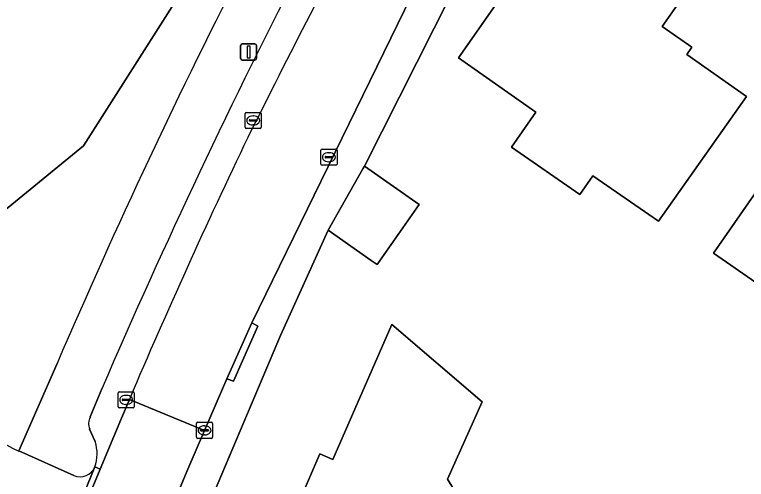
# Model space of a CAD drawing. Extents: x 158835 to 160077, y 386387 to 387778.
# Drawn here: x 159275.32 to 159320.53, y 386717.8 to 386746.54 of the extents above; entities that cross this region are included whole.
import ezdxf

# ---------------------------------------------------------------- set-up
doc = ezdxf.new("R2010")
doc.units = 0
for name, color, linetype in [('IMGEO_Berm_groen', 7, 'Continuous'), ('IMGEO_Erf', 7, 'Continuous'), ('IMGEO_Fietspad_gesloten', 7, 'Continuous'), ('IMGEO_Kolk', 7, 'Continuous'), ('IMGEO_Lichtmast', 7, 'Continuous'), ('IMGEO_Loofbos', 7, 'Continuous'), ('IMGEO_Pand', 7, 'Continuous'), ('IMGEO_Parkeervlak_open', 7, 'Continuous'), ('IMGEO_Rijbaan_lokaal_gesloten', 7, 'Continuous'), ('IMGEO_Rijbaan_lokaal_open', 7, 'Continuous'), ('IMGEO_Voetpad_open', 7, 'Continuous')]:
    doc.layers.add(name, color=color, linetype=linetype)

msp = doc.modelspace()

# ---------------------------------------------------------------- linework, layer by layer
at = {"layer": 'IMGEO_Berm_groen'}
for points in [[(159303.726, 386776.653), (159302.574, 386774.712), (159286.922, 386750), (159279.585, 386738.416), (159267.985, 386728.947)], [(159275.585, 386719.555), (159277.949, 386724.967)]]:
    msp.add_lwpolyline(points, dxfattribs=at)
for centre, radius, start, end in [((159650.462, 386565.29), 405.293, 152.88718, 156.79769), ((159288.563, 386747.287), 30.619, 219.4476, 244.9215)]:
    msp.add_arc(centre, radius, start, end, dxfattribs=at)
at = {"layer": 'IMGEO_Erf'}
for points in [[(159323.942, 386750), (159310.791, 386759.165), (159307.801, 386758.523), (159303.412, 386750), (159296.933, 386737.164), (159300.312, 386734.793), (159297.717, 386731.093), (159297.362, 386731.342), (159294.699, 386733.21), (159291.757, 386726.701), (159285.398, 386711.692)], [(159293.089, 386701.303), (159293.486, 386701.509), (159290.822, 386705.829), (159291.826, 386706.448), (159290.847, 386708.063), (159289.847, 386707.437), (159289.448, 386708.074), (159290.379, 386708.645), (159289.858, 386709.5), (159293.768, 386711.923), (159292.114, 386714.607), (159294.178, 386719.374), (159294.985, 386719.024), (159298.628, 386727.367), (159304.218, 386722.599), (159302.078, 386717.823), (159304.926, 386713.21), (159300.468, 386710.457), (159308.016, 386698.233)]]:
    msp.add_lwpolyline(points, dxfattribs=at)
for points in [[(159315.098, 386733.766), (159311.048, 386736.579), (159310.241, 386735.417), (159306.027, 386738.344), (159307.533, 386740.512), (159302.743, 386743.871), (159307.04, 386750), (159307.797, 386751.079), (159307.605, 386751.2), (159308.119, 386751.903), (159307.239, 386752.565), (159309.474, 386755.797), (159314.67, 386752.146), (159313.854, 386750.984), (159315.273, 386750), (159317.294, 386748.598), (159315.339, 386745.794), (159317.171, 386744.525), (159316.851, 386744.068), (159320.531, 386741.474)], [(159334.629, 386731.23), (159334.975, 386731.435), (159337.377, 386727.533), (159327.839, 386721.662), (159325.118, 386719.987), (159322.713, 386723.895), (159325.453, 386725.582), (159323.993, 386727.981), (159318.512, 386731.781), (159325.463, 386741.807), (159329.323, 386739.131), (159328.694, 386738.236), (159330.062, 386737.267), (159330.495, 386737.879), (159330.21, 386738.08), (159330.391, 386738.35), (159330.952, 386737.972), (159330.7, 386737.604), (159332.827, 386734.164), (159333, 386734.271), (159333.737, 386733.075), (159333.567, 386732.97)]]:
    msp.add_lwpolyline(points, close=True, dxfattribs=at)
at = {"layer": 'IMGEO_Fietspad_gesloten'}
for points in [[(159278.982, 386718.034), (159275.585, 386719.555)], [(159278.616, 386714.482), (159280.284, 386718.566)]]:
    msp.add_lwpolyline(points, dxfattribs=at)
for centre, radius, start, end in [((159288.563, 386747.287), 30.619, 219.4476, 244.9215), ((159279.365, 386718.956), 0.998, 247.4475, 337.0025)]:
    msp.add_arc(centre, radius, start, end, dxfattribs=at)
at = {"layer": 'IMGEO_Kolk'}
for p, q in [((159289.563, 386739.568), (159289.563, 386740.42)), ((159289.638, 386740.494), (159290.49, 386740.494)), ((159290.051, 386740.274), (159290.076, 386740.274)), ((159290.564, 386740.42), (159290.564, 386739.568)), ((159289.822, 386739.988), (159289.822, 386740)), ((159290.26, 386739.951), (159289.862, 386739.951)), ((159289.865, 386740.037), (159290.263, 386740.037)), ((159290.074, 386739.714), (159290.049, 386739.714)), ((159290.306, 386740), (159290.306, 386739.988)), ((159290.49, 386739.494), (159289.638, 386739.494)), ((159294.241, 386737.295), (159294.241, 386738.147)), ((159294.316, 386738.221), (159295.168, 386738.221)), ((159294.729, 386738.001), (159294.754, 386738.001)), ((159295.242, 386738.147), (159295.242, 386737.295)), ((159294.5, 386737.715), (159294.5, 386737.727)), ((159294.938, 386737.678), (159294.54, 386737.678)), ((159294.543, 386737.764), (159294.941, 386737.764)), ((159294.752, 386737.441), (159294.727, 386737.441)), ((159294.984, 386737.727), (159294.984, 386737.715)), ((159295.168, 386737.221), (159294.316, 386737.221)), ((159281.714, 386722.291), (159281.714, 386723.143)), ((159281.789, 386723.217), (159282.641, 386723.217)), ((159282.202, 386722.997), (159282.227, 386722.997)), ((159282.715, 386723.143), (159282.715, 386722.291)), ((159281.973, 386722.711), (159281.973, 386722.723)), ((159282.411, 386722.674), (159282.013, 386722.674)), ((159282.016, 386722.76), (159282.414, 386722.76)), ((159282.225, 386722.437), (159282.2, 386722.437)), ((159282.457, 386722.723), (159282.457, 386722.711)), ((159282.641, 386722.217), (159281.789, 386722.217)), ((159286.557, 386720.405), (159286.557, 386721.257)), ((159286.632, 386721.331), (159287.484, 386721.331)), ((159287.045, 386721.111), (159287.07, 386721.111)), ((159287.558, 386721.257), (159287.558, 386720.405)), ((159286.816, 386720.825), (159286.816, 386720.837)), ((159287.254, 386720.788), (159286.856, 386720.788)), ((159286.859, 386720.874), (159287.257, 386720.874)), ((159287.3, 386720.837), (159287.3, 386720.825)), ((159287.484, 386720.331), (159286.632, 386720.331)), ((159287.068, 386720.551), (159287.043, 386720.551))]:
    msp.add_line(p, q, dxfattribs=at)
for points in [[(159289.563, 386739.568), (159289.563, 386740.42)], [(159289.638, 386740.494), (159290.49, 386740.494)], [(159290.564, 386740.42), (159290.564, 386739.568)], [(159290.49, 386739.494), (159289.638, 386739.494)], [(159294.241, 386737.295), (159294.241, 386738.147)], [(159294.316, 386738.221), (159295.168, 386738.221)], [(159295.242, 386738.147), (159295.242, 386737.295)], [(159295.168, 386737.221), (159294.316, 386737.221)], [(159281.714, 386722.291), (159281.714, 386723.143)], [(159281.789, 386723.217), (159282.641, 386723.217)], [(159282.715, 386723.143), (159282.715, 386722.291)], [(159282.641, 386722.217), (159281.789, 386722.217)], [(159286.557, 386720.405), (159286.557, 386721.257)], [(159286.632, 386721.331), (159287.484, 386721.331)], [(159287.558, 386721.257), (159287.558, 386720.405)], [(159287.484, 386720.331), (159286.632, 386720.331)]]:
    msp.add_lwpolyline(points, dxfattribs=at)
for centre, radius, start, end in [((159289.64, 386740.418), 0.0765, 91.552, 178.448), ((159289.64, 386740.418), 0.0765, 91.552, 178.448), ((159290.488, 386740.418), 0.0765, 1.552, 88.448), ((159290.488, 386740.418), 0.0765, 1.552, 88.448), ((159289.862, 386739.997), 0.0403, 85.8775, 175.7526), ((159289.859, 386739.987), 0.0366, 178.938, 274.7102), ((159290.263, 386739.994), 0.043, 264.8664, 352.4533), ((159290.267, 386739.999), 0.0386, 1.7309, 96.639), ((159289.64, 386739.57), 0.0765, 181.552, 268.448), ((159289.64, 386739.57), 0.0765, 181.552, 268.448), ((159290.488, 386739.57), 0.0765, 271.552, 358.448), ((159290.488, 386739.57), 0.0765, 271.552, 358.448), ((159294.318, 386738.145), 0.0765, 91.552, 178.448), ((159294.318, 386738.145), 0.0765, 91.552, 178.448), ((159295.166, 386738.145), 0.0765, 1.552, 88.448), ((159295.166, 386738.145), 0.0765, 1.552, 88.448), ((159294.54, 386737.724), 0.0403, 85.8775, 175.7526), ((159294.537, 386737.714), 0.0366, 178.938, 274.7102), ((159294.941, 386737.721), 0.043, 264.8664, 352.4533), ((159294.945, 386737.726), 0.0386, 1.7309, 96.639), ((159294.318, 386737.297), 0.0765, 181.552, 268.448), ((159294.318, 386737.297), 0.0765, 181.552, 268.448), ((159295.166, 386737.297), 0.0765, 271.552, 358.448), ((159295.166, 386737.297), 0.0765, 271.552, 358.448), ((159281.791, 386723.141), 0.0765, 91.552, 178.448), ((159281.791, 386723.141), 0.0765, 91.552, 178.448), ((159282.639, 386723.141), 0.0765, 1.552, 88.448), ((159282.639, 386723.141), 0.0765, 1.552, 88.448), ((159282.013, 386722.72), 0.0403, 85.8775, 175.7526), ((159282.01, 386722.71), 0.0366, 178.938, 274.7102), ((159282.414, 386722.717), 0.043, 264.8664, 352.4533), ((159282.418, 386722.722), 0.0386, 1.7309, 96.639), ((159281.791, 386722.293), 0.0765, 181.552, 268.448), ((159281.791, 386722.293), 0.0765, 181.552, 268.448), ((159282.639, 386722.293), 0.0765, 271.552, 358.448), ((159282.639, 386722.293), 0.0765, 271.552, 358.448), ((159286.634, 386721.255), 0.0765, 91.552, 178.448), ((159286.634, 386721.255), 0.0765, 91.552, 178.448), ((159287.482, 386721.255), 0.0765, 1.552, 88.448), ((159287.482, 386721.255), 0.0765, 1.552, 88.448), ((159286.856, 386720.834), 0.0403, 85.8775, 175.7526), ((159286.853, 386720.824), 0.0366, 178.938, 274.7102), ((159287.257, 386720.831), 0.043, 264.8664, 352.4533), ((159287.261, 386720.836), 0.0386, 1.7309, 96.639), ((159286.634, 386720.407), 0.0765, 181.552, 268.448), ((159286.634, 386720.407), 0.0765, 181.552, 268.448), ((159287.482, 386720.407), 0.0765, 271.552, 358.448), ((159287.482, 386720.407), 0.0765, 271.552, 358.448)]:
    msp.add_arc(centre, radius, start, end, dxfattribs=at)
for centre, major_axis, ratio, start_param, end_param in [((159290.05, 386739.994), (-0.387, 0.002), 0.722429, 4.712389, 7.853982), ((159290.075, 386739.994), (-0.39, 0.002), 0.717154, 1.570796, 4.712389), ((159294.728, 386737.721), (-0.387, 0.002), 0.722429, 4.712389, 7.853982), ((159294.753, 386737.721), (-0.39, 0.002), 0.717154, 1.570796, 4.712389), ((159282.201, 386722.717), (-0.387, 0.002), 0.722429, 4.712389, 7.853982), ((159282.226, 386722.717), (-0.39, 0.002), 0.717154, 1.570796, 4.712389), ((159287.044, 386720.831), (-0.387, 0.002), 0.722429, 4.712389, 7.853982), ((159287.069, 386720.831), (-0.39, 0.002), 0.717154, 1.570796, 4.712389)]:
    msp.add_ellipse(centre, major_axis=major_axis, ratio=ratio, start_param=start_param, end_param=end_param, dxfattribs=at)
at = {"layer": 'IMGEO_Lichtmast'}
for p, q in [((159289.284, 386743.825), (159289.284, 386744.625)), ((159289.284, 386744.625), (159289.284, 386743.825)), ((159289.384, 386744.725), (159290.174, 386744.725)), ((159290.174, 386744.725), (159289.384, 386744.725)), ((159290.274, 386744.625), (159290.274, 386743.825)), ((159290.274, 386743.825), (159290.274, 386744.625)), ((159290.174, 386743.725), (159289.384, 386743.725)), ((159289.384, 386743.725), (159290.174, 386743.725))]:
    msp.add_line(p, q, dxfattribs=at)
msp.add_lwpolyline([(159289.704, 386744.6), (159289.854, 386744.6), (159289.854, 386743.85), (159289.704, 386743.85), (159289.704, 386744.6)], dxfattribs=at)
for centre, start, end in [((159289.384, 386744.625), 90, 180), ((159289.384, 386744.625), 90, 180), ((159290.174, 386744.625), 0, 90), ((159290.174, 386744.625), 360, 90), ((159289.384, 386743.825), 180, 270), ((159289.384, 386743.825), 180, 270), ((159290.174, 386743.825), 270, 0), ((159290.174, 386743.825), 270, 0)]:
    msp.add_arc(centre, 0.1, start, end, dxfattribs=at)
at = {"layer": 'IMGEO_Loofbos'}
msp.add_lwpolyline([(159267.985, 386728.947), (159279.585, 386738.416), (159286.922, 386750), (159302.574, 386774.712), (159303.726, 386776.653), (159307.223, 386782.387), (159310.822, 386788.058), (159314.521, 386793.664), (159318.32, 386799.203), (159322.218, 386804.674), (159326.213, 386810.073), (159330.303, 386815.401), (159333.696, 386820.585), (159340.052, 386828.578), (159331.328, 386840.727), (159318.226, 386848.139), (159309.692, 386855.626), (159313.324, 386845.108), (159308.987, 386845.652), (159300.846, 386836.608), (159277.624, 386802.456), (159257.448, 386761.205)], dxfattribs=at)
at = {"layer": 'IMGEO_Pand'}
for points in [[(159315.098, 386733.766), (159320.531, 386741.474), (159316.851, 386744.068), (159317.171, 386744.525), (159315.339, 386745.794), (159317.294, 386748.598), (159315.273, 386750), (159313.854, 386750.984), (159314.67, 386752.146), (159309.474, 386755.797), (159307.239, 386752.565), (159308.119, 386751.903), (159307.605, 386751.2), (159307.797, 386751.079), (159307.04, 386750), (159302.743, 386743.871), (159307.533, 386740.512), (159306.027, 386738.344), (159310.241, 386735.417), (159311.048, 386736.579)], [(159325.463, 386741.807), (159318.512, 386731.781), (159323.993, 386727.981), (159325.453, 386725.582), (159322.713, 386723.895), (159325.118, 386719.987), (159327.839, 386721.662), (159337.377, 386727.533), (159334.975, 386731.435), (159334.629, 386731.23), (159333.567, 386732.97), (159333.737, 386733.075), (159333, 386734.271), (159332.827, 386734.164), (159330.7, 386737.604), (159330.952, 386737.972), (159330.391, 386738.35), (159330.21, 386738.08), (159330.495, 386737.879), (159330.062, 386737.267), (159328.694, 386738.236), (159329.323, 386739.131)], [(159300.312, 386734.793), (159296.933, 386737.164), (159296.842, 386737.005), (159294.699, 386733.21), (159297.362, 386731.342), (159297.717, 386731.093)]]:
    msp.add_lwpolyline(points, close=True, dxfattribs=at)
msp.add_lwpolyline([(159295.536, 386697.238), (159296.496, 386697.842), (159299.496, 386692.978), (159308.016, 386698.233), (159300.468, 386710.457), (159304.926, 386713.21), (159302.078, 386717.823), (159304.218, 386722.599), (159298.628, 386727.367), (159294.985, 386719.024), (159294.178, 386719.374), (159292.114, 386714.607), (159293.768, 386711.923), (159289.858, 386709.5), (159290.379, 386708.645), (159289.448, 386708.074), (159289.847, 386707.437), (159290.847, 386708.063), (159291.826, 386706.448), (159290.822, 386705.829), (159293.486, 386701.509), (159293.089, 386701.303)], dxfattribs=at)
at = {"layer": 'IMGEO_Parkeervlak_open'}
for points in [[(159280.712, 386723.391), (159280.001, 386721.659)], [(159280.284, 386718.566), (159280.612, 386718.433), (159281.921, 386721.583), (159282.412, 386722.743)], [(159279.96, 386720.906), (159280.302, 386720.14)]]:
    msp.add_lwpolyline(points, dxfattribs=at)
for centre, radius, start, end in [((159957.788, 386405.603), 746.601, 152.175081, 153.482746), ((159661.891, 386559.597), 414.88, 152.68161, 156.74661), ((159646.443, 386567.979), 395.564, 154.39361, 156.96771), ((159280.757, 386721.24), 0.864, 151.0086, 202.7582), ((159277.898, 386719.38), 2.521, 341.1536, 17.536)]:
    msp.add_arc(centre, radius, start, end, dxfattribs=at)
at = {"layer": 'IMGEO_Rijbaan_lokaal_gesloten'}
for points in [[(159282.412, 386722.743), (159287.058, 386720.832), (159288.431, 386724.025), (159289.974, 386727.485), (159299.835, 386747.728), (159301.005, 386750), (159305.619, 386758.545), (159307.223, 386761.444), (159312.283, 386770.118), (159315.986, 386776.187), (159317.993, 386779.394), (159318.41, 386780.077), (159331.144, 386798.935), (159337.228, 386807.215), (159338.584, 386808.987), (159340.883, 386811.963), (159348.009, 386820.99), (159350.907, 386824.436), (159353.391, 386827.292), (159356.002, 386830.32)], [(159283.52, 386712.398), (159285.958, 386718.286), (159287.058, 386720.832), (159282.412, 386722.743), (159281.921, 386721.583), (159280.612, 386718.433), (159278.924, 386714.373)]]:
    msp.add_lwpolyline(points, dxfattribs=at)
for centre, radius, start, end in [((159957.788, 386405.603), 746.601, 152.175081, 153.482746), ((159646.443, 386567.979), 395.564, 154.39361, 156.96771)]:
    msp.add_arc(centre, radius, start, end, dxfattribs=at)
at = {"layer": 'IMGEO_Rijbaan_lokaal_open'}
msp.add_lwpolyline([(159280.612, 386718.433), (159280.284, 386718.566), (159278.616, 386714.482), (159278.924, 386714.373)], close=True, dxfattribs=at)
at = {"layer": 'IMGEO_Voetpad_open'}
for points in [[(159303.412, 386750), (159307.801, 386758.523), (159309.912, 386762.168), (159309.182, 386762.679), (159308.147, 386760.905), (159307.223, 386761.444), (159305.619, 386758.545), (159301.005, 386750), (159299.835, 386747.728), (159289.974, 386727.485), (159290.353, 386727.283), (159288.855, 386723.87), (159288.431, 386724.025), (159287.058, 386720.832), (159285.958, 386718.286), (159283.52, 386712.398), (159285.398, 386711.692), (159291.757, 386726.701), (159294.699, 386733.21), (159296.842, 386737.005), (159296.933, 386737.164)], [(159288.431, 386724.025), (159288.855, 386723.87), (159290.353, 386727.283), (159289.974, 386727.485)]]:
    msp.add_lwpolyline(points, close=True, dxfattribs=at)
for points in [[(159277.949, 386724.967), (159275.585, 386719.555), (159278.982, 386718.034)], [(159280.001, 386721.659), (159280.712, 386723.391)], [(159280.302, 386720.14), (159279.96, 386720.906)]]:
    msp.add_lwpolyline(points, dxfattribs=at)
for centre, radius, start, end in [((159650.462, 386565.29), 405.293, 152.88718, 156.79769), ((159661.891, 386559.597), 414.88, 152.68161, 156.74661), ((159280.757, 386721.24), 0.864, 151.0086, 202.7582), ((159277.898, 386719.38), 2.521, 341.1536, 17.536), ((159279.365, 386718.956), 0.998, 247.4475, 337.0025)]:
    msp.add_arc(centre, radius, start, end, dxfattribs=at)

doc.saveas('drawing.dxf')
